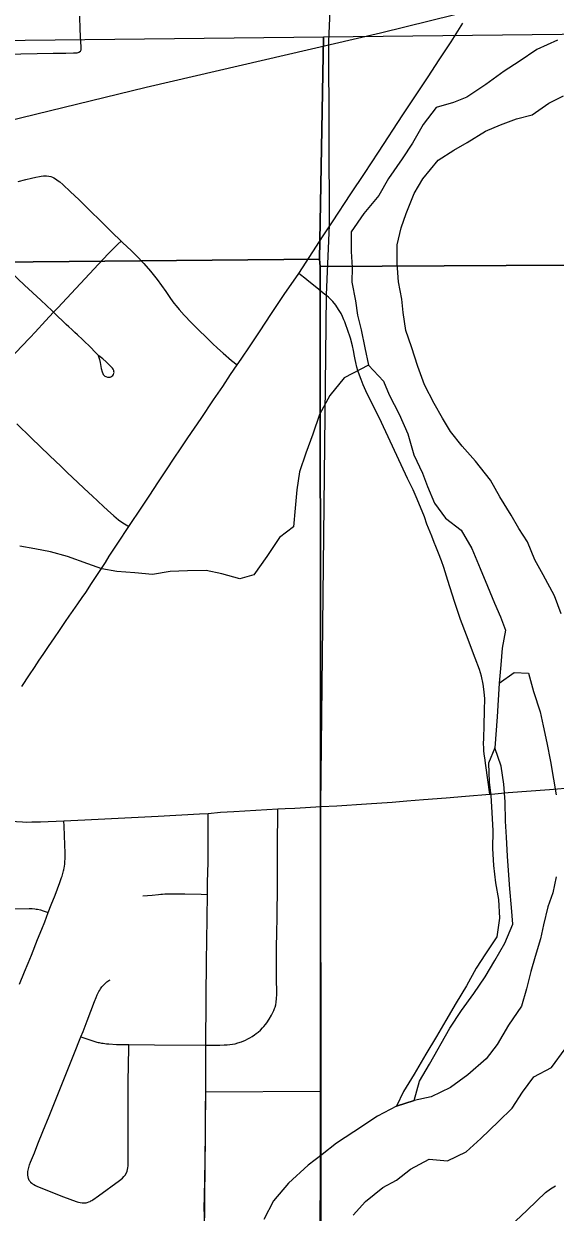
# Model space of a CAD drawing. Extents: x 0 to 34, y 0 to 22.
# Drawn here: x 3.5985 to 3.7866, y 15.4102 to 15.8314 of the extents above; entities that cross this region are included whole.
import ezdxf

# ---------------------------------------------------------------- set-up
doc = ezdxf.new("R2010")
doc.units = 0
for name, color, linetype in [('GM_X_City_Street', 7, 'Continuous'), ('GM_X_Corporation', 7, 'Continuous'), ('GM_X_Major_River', 7, 'Continuous'), ('GM_X_Minor_River', 7, 'Continuous'), ('GM_X_Rail_Line', 7, 'Continuous'), ('GM_X_State_Route', 7, 'Continuous')]:
    doc.layers.add(name, color=color, linetype=linetype)

msp = doc.modelspace()

# ---------------------------------------------------------------- linework, layer by layer
at = {"layer": 'GM_X_City_Street'}
for points in [[(3.59174, 15.82062), (3.60884, 15.82092), (3.61339, 15.82096), (3.61604, 15.82103), (3.6168, 15.82107), (3.6173, 15.82113), (3.61769, 15.82119), (3.61799, 15.82131), (3.61852, 15.82171), (3.61873, 15.82211), (3.61878, 15.82257), (3.61878, 15.8229), (3.61877, 15.82334), (3.61868, 15.82481), (3.61845, 15.82939), (3.61831, 15.83403)], [(3.59643, 15.77545), (3.5992, 15.77614), (3.6012, 15.77663), (3.60277, 15.77699), (3.60399, 15.77729), (3.60465, 15.7774), (3.60542, 15.77748), (3.60598, 15.77751), (3.60653, 15.77751), (3.60735, 15.77741), (3.60798, 15.77727), (3.60857, 15.77705), (3.60914, 15.77676), (3.60966, 15.77644), (3.61066, 15.77574), (3.61121, 15.77532), (3.61227, 15.77441), (3.61495, 15.77184), (3.61788, 15.76904), (3.61901, 15.768), (3.62077, 15.76626), (3.62253, 15.7645), (3.62499, 15.76213), (3.62966, 15.75756), (3.63296, 15.75436), (3.63345, 15.75388), (3.63664, 15.75092), (3.63838, 15.74916), (3.64093, 15.74647), (3.64335, 15.74367), (3.64565, 15.74077), (3.64868, 15.73644), (3.65041, 15.73397), (3.6516, 15.7324), (3.65242, 15.73137), (3.65349, 15.73011), (3.65528, 15.72809), (3.65777, 15.72536), (3.66094, 15.72229), (3.6625, 15.72075), (3.66526, 15.71808), (3.66708, 15.71638), (3.66901, 15.71465), (3.672, 15.71209), (3.67401, 15.71053)], [(3.58337, 15.70176), (3.58441, 15.70292), (3.58566, 15.70422), (3.58676, 15.70543), (3.58942, 15.70821), (3.59188, 15.71083), (3.59419, 15.71334), (3.59765, 15.717), (3.60075, 15.72024), (3.60243, 15.72211), (3.60611, 15.72609), (3.60902, 15.72911), (3.61048, 15.7307), (3.62492, 15.74622), (3.62838, 15.74989), (3.63114, 15.75264), (3.63174, 15.75323), (3.63296, 15.75436)], [(3.62483, 15.71379), (3.62527, 15.71235), (3.62552, 15.71138), (3.6259, 15.70923), (3.62619, 15.70807), (3.62643, 15.70745), (3.62661, 15.70712), (3.62684, 15.70682), (3.62713, 15.70654), (3.62748, 15.70632), (3.62809, 15.70614), (3.62852, 15.7061), (3.62899, 15.70615), (3.6293, 15.70625), (3.62964, 15.70643), (3.62997, 15.70674), (3.6302, 15.70712), (3.63034, 15.70749), (3.63039, 15.70784), (3.63038, 15.70818), (3.63031, 15.70851), (3.63009, 15.70898), (3.62983, 15.70933), (3.62917, 15.71004), (3.62883, 15.7104), (3.62765, 15.71152), (3.62645, 15.71257), (3.62506, 15.71371), (3.62454, 15.71418), (3.62413, 15.7146), (3.62167, 15.71708), (3.61991, 15.71881), (3.61922, 15.71944), (3.61744, 15.72111), (3.61654, 15.72193), (3.61546, 15.723), (3.61435, 15.72401), (3.6135, 15.72485), (3.61203, 15.72623), (3.61067, 15.72752), (3.60955, 15.7286), (3.60902, 15.72911), (3.60849, 15.72962), (3.60446, 15.73336), (3.59868, 15.73872), (3.59159, 15.74543)], [(3.76346, 15.55832), (3.76201, 15.56845), (3.76161, 15.57122), (3.76144, 15.57256), (3.76133, 15.57381), (3.76126, 15.57482), (3.76123, 15.57602), (3.76126, 15.57833), (3.76142, 15.58259), (3.7616, 15.58809), (3.76161, 15.59213), (3.76147, 15.59461), (3.76109, 15.59738), (3.76051, 15.60012), (3.75982, 15.6025), (3.75829, 15.60657), (3.75514, 15.61469), (3.75306, 15.62027), (3.75232, 15.62233), (3.75146, 15.62482), (3.75088, 15.62663), (3.74859, 15.63409), (3.74715, 15.63862), (3.74636, 15.641), (3.7453, 15.64374), (3.74435, 15.64611), (3.74373, 15.64755), (3.7429, 15.64973), (3.74117, 15.65408), (3.74025, 15.65659), (3.73769, 15.66287), (3.73627, 15.66614), (3.73429, 15.6702), (3.72898, 15.68168), (3.72425, 15.69182), (3.72063, 15.69904), (3.71955, 15.70126), (3.71861, 15.70343), (3.71783, 15.70536), (3.71696, 15.70776), (3.71671, 15.7085), (3.71639, 15.70966), (3.71601, 15.71136), (3.71577, 15.71237), (3.71552, 15.71358), (3.71516, 15.71559), (3.71479, 15.71726), (3.71409, 15.71993), (3.71307, 15.72299), (3.71246, 15.72472), (3.71207, 15.72576), (3.71178, 15.72648), (3.71131, 15.72764), (3.71078, 15.72873), (3.70991, 15.73016), (3.70887, 15.73168), (3.70787, 15.7329), (3.707, 15.73381), (3.70629, 15.73447), (3.70569, 15.73497), (3.70508, 15.73547), (3.70218, 15.73776), (3.69932, 15.74007), (3.69798, 15.74116), (3.69645, 15.74234), (3.69577, 15.74287)], [(3.59599, 15.68958), (3.60109, 15.6846), (3.60758, 15.67837), (3.61163, 15.67451), (3.61385, 15.67235), (3.6215, 15.66509), (3.62263, 15.66403), (3.62672, 15.66025), (3.62809, 15.65901), (3.63035, 15.65693), (3.63202, 15.6556), (3.63348, 15.65456), (3.63473, 15.65381), (3.63567, 15.65325)], [(3.76346, 15.55832), (3.76408, 15.55837), (3.76996, 15.55888), (3.78451, 15.56005), (3.79288, 15.56067), (3.80528, 15.56164), (3.81208, 15.56223), (3.8164, 15.56269), (3.82376, 15.56332), (3.82849, 15.56367), (3.83386, 15.56406)], [(3.57339, 15.56102), (3.57453, 15.55985), (3.5756, 15.55887), (3.5793, 15.55603), (3.58211, 15.55409), (3.58404, 15.55284), (3.58762, 15.55053), (3.58866, 15.5499), (3.58901, 15.54972), (3.5893, 15.54959), (3.58962, 15.54947), (3.59043, 15.54923), (3.59198, 15.54905), (3.59591, 15.54866), (3.59795, 15.54852), (3.59958, 15.54846), (3.60127, 15.54849)], [(3.6884, 15.55311), (3.69098, 15.55324), (3.69439, 15.55338), (3.7037, 15.55395), (3.70929, 15.55425), (3.71983, 15.55491), (3.72881, 15.55555), (3.73407, 15.556), (3.73995, 15.55648), (3.74799, 15.55709), (3.75481, 15.5576), (3.76346, 15.55832)], [(3.61264, 15.54883), (3.62008, 15.5492), (3.64603, 15.55051), (3.66061, 15.55134), (3.66368, 15.55154)], [(3.6187, 15.47228), (3.62363, 15.47065), (3.62433, 15.47046), (3.6248, 15.47035), (3.62516, 15.47027), (3.62598, 15.47012), (3.62655, 15.47004), (3.62718, 15.46996), (3.62769, 15.46989), (3.62852, 15.4698), (3.63129, 15.46965), (3.63567, 15.46959), (3.64469, 15.46955), (3.66288, 15.46941), (3.66782, 15.46942), (3.66938, 15.46946), (3.67047, 15.46948), (3.67138, 15.46956), (3.67233, 15.46968), (3.67326, 15.46988), (3.67424, 15.47015), (3.67547, 15.47058), (3.67693, 15.47119), (3.6778, 15.47161), (3.6785, 15.47198), (3.67926, 15.47242), (3.6801, 15.47299), (3.68076, 15.47346), (3.68145, 15.47402), (3.68225, 15.47474), (3.68301, 15.47553), (3.68347, 15.47602), (3.68407, 15.47668), (3.68454, 15.47733), (3.68536, 15.47862), (3.68618, 15.48005), (3.68654, 15.48073), (3.68696, 15.48161), (3.68725, 15.48232), (3.68741, 15.48282), (3.68763, 15.48372), (3.68778, 15.48464), (3.68792, 15.48593), (3.688, 15.48731), (3.68801, 15.48892), (3.68796, 15.49209), (3.68795, 15.49709), (3.68795, 15.49864), (3.68796, 15.49957), (3.68794, 15.50174), (3.68794, 15.50422), (3.68801, 15.50903), (3.6881, 15.51479), (3.68822, 15.52599), (3.68825, 15.53373), (3.68826, 15.53683), (3.6883, 15.54133), (3.68838, 15.55119), (3.6884, 15.55311)], [(3.66291, 15.45314), (3.66291, 15.45518), (3.6629, 15.45796), (3.66285, 15.46383), (3.66288, 15.46941), (3.66291, 15.47503), (3.663, 15.47994), (3.66298, 15.4821), (3.66297, 15.48299), (3.66304, 15.48416), (3.66306, 15.48601), (3.66304, 15.49037), (3.6631, 15.49502), (3.66313, 15.49938), (3.66322, 15.50622), (3.66347, 15.52278), (3.66353, 15.52705), (3.66367, 15.53419), (3.66372, 15.54338), (3.66377, 15.54666), (3.66377, 15.54781), (3.66374, 15.54961), (3.6637, 15.55087), (3.66368, 15.55154)], [(3.66368, 15.55154), (3.66808, 15.55192), (3.67276, 15.55225), (3.6884, 15.55311)], [(3.59696, 15.49103), (3.59873, 15.49534), (3.60001, 15.49848), (3.60115, 15.50132), (3.60329, 15.50683), (3.6048, 15.51047), (3.60586, 15.51313), (3.6071, 15.51639), (3.60813, 15.51911), (3.6095, 15.52254), (3.61119, 15.527), (3.61182, 15.52879), (3.612, 15.52931), (3.61226, 15.5302), (3.61256, 15.53121), (3.61264, 15.53153), (3.61278, 15.53218), (3.61286, 15.53265), (3.61297, 15.53364), (3.61303, 15.53455), (3.61306, 15.5353), (3.61309, 15.53672), (3.61308, 15.5375), (3.61297, 15.54041), (3.61273, 15.547), (3.61264, 15.54883)], [(3.60127, 15.54849), (3.60441, 15.54857), (3.61264, 15.54883)], [(3.64057, 15.52225), (3.64395, 15.5226), (3.64609, 15.52282), (3.64691, 15.52289), (3.64756, 15.52293), (3.6484, 15.52296), (3.65357, 15.52301), (3.65546, 15.523), (3.66121, 15.52285), (3.66347, 15.52278)], [(3.59532, 15.51768), (3.60037, 15.51778), (3.60139, 15.51776), (3.60239, 15.51769), (3.60288, 15.51763), (3.60325, 15.51758), (3.6044, 15.51731), (3.60527, 15.51704), (3.60642, 15.51663), (3.6071, 15.51639)], [(3.6187, 15.47228), (3.61947, 15.47427), (3.62093, 15.47798), (3.62347, 15.48486), (3.62402, 15.48623), (3.62447, 15.48725), (3.62507, 15.48845), (3.62532, 15.48887), (3.62562, 15.48934), (3.62609, 15.49), (3.62633, 15.49029), (3.62667, 15.49067), (3.62694, 15.49092), (3.62788, 15.49177), (3.62817, 15.49202), (3.6286, 15.49234), (3.629, 15.49258)], [(3.60065, 15.4211), (3.60039, 15.42142), (3.6002, 15.42179), (3.60007, 15.42215), (3.59996, 15.42277), (3.5999, 15.42328), (3.59989, 15.42377), (3.5999, 15.42408), (3.59993, 15.42458), (3.6, 15.42508), (3.60023, 15.42603), (3.60053, 15.42695), (3.60086, 15.42786), (3.60225, 15.43126), (3.60348, 15.43436), (3.60519, 15.4388), (3.60741, 15.44419), (3.6162, 15.46606), (3.6187, 15.47228)], [(3.60065, 15.4211), (3.60088, 15.42084), (3.60133, 15.42044), (3.60159, 15.42024), (3.60203, 15.41997), (3.60263, 15.41964), (3.60335, 15.4193), (3.61245, 15.41567), (3.61701, 15.41397), (3.61736, 15.41384), (3.61779, 15.41372), (3.61839, 15.41357), (3.61909, 15.41347), (3.61967, 15.41345), (3.6202, 15.4135), (3.62054, 15.41354), (3.62094, 15.41364), (3.62152, 15.41384), (3.62194, 15.41403), (3.62223, 15.41418), (3.62256, 15.41438), (3.62292, 15.41462), (3.62489, 15.41601), (3.63234, 15.42141), (3.63336, 15.42226), (3.6339, 15.42278), (3.63431, 15.42332), (3.63476, 15.42408), (3.63503, 15.42478), (3.63517, 15.42529), (3.63529, 15.42596), (3.63536, 15.42659), (3.63539, 15.427), (3.6354, 15.42801), (3.63537, 15.44264), (3.63544, 15.45694), (3.63555, 15.46185), (3.63566, 15.46904), (3.63567, 15.46959)], [(3.66257, 15.38271), (3.66248, 15.38398), (3.66234, 15.38566), (3.66225, 15.38941), (3.66229, 15.3925), (3.6623, 15.39581), (3.66238, 15.40886), (3.66236, 15.41178), (3.66241, 15.41561), (3.66273, 15.43479), (3.66283, 15.44596), (3.66291, 15.45314)], [(3.75323, 15.39343), (3.75507, 15.39393), (3.7564, 15.39431), (3.75811, 15.39501), (3.75956, 15.39577), (3.76108, 15.39685), (3.76314, 15.3984), (3.76572, 15.40065), (3.76999, 15.40464), (3.77267, 15.40715), (3.7765, 15.41076), (3.78005, 15.41426), (3.78319, 15.41718), (3.78491, 15.41842), (3.78672, 15.41955)]]:
    msp.add_lwpolyline(points, dxfattribs=at)
at = {"layer": 'GM_X_Corporation'}
for points in [[(3.20823, 16.24661), (3.45984, 16.24604), (3.60555, 16.2457), (3.6061, 16.19397), (3.26506, 16.19502), (3.26092, 15.8218), (3.70451, 15.82679), (3.70316, 15.74798), (3.19629, 15.74328)], [(3.70332, 15.74532), (3.70377, 15.25213), (3.70371, 15.24512), (3.19551, 15.23797), (3.19629, 15.74328), (3.70316, 15.74798)], [(4.22989, 15.74816), (4.22309, 15.24934), (3.70377, 15.25213), (3.70332, 15.74532)]]:
    msp.add_lwpolyline(points, close=True, dxfattribs=at)
for points in [[(3.70333, 15.37577), (3.70345, 15.45291), (3.70359, 15.55423), (3.70558, 15.73525), (3.70665, 15.76005), (3.70649, 15.82509), (3.70754, 15.85024), (3.70784, 15.881), (3.70887, 15.94048), (3.70974, 15.97324), (3.71033, 16.00617), (3.71103, 16.03048), (3.71102, 16.08917), (3.71095, 16.10763), (3.71132, 16.17743)], [(3.70333, 15.37577), (3.70345, 15.45291), (3.70359, 15.55423), (3.70558, 15.73525), (3.70665, 15.76005), (3.70649, 15.82509), (3.70754, 15.85024), (3.70784, 15.881), (3.70887, 15.94048), (3.70974, 15.97324), (3.71033, 16.00617), (3.71103, 16.03048), (3.71102, 16.08917), (3.71095, 16.10763), (3.71132, 16.17743)], [(4.22989, 15.74816), (3.70332, 15.74532), (3.70316, 15.74798), (3.70451, 15.82679), (3.95785, 15.82961)], [(3.70333, 15.37577), (3.70345, 15.45291), (3.6628, 15.45278), (3.66216, 15.38901)]]:
    msp.add_lwpolyline(points, dxfattribs=at)
at = {"layer": 'GM_X_Major_River'}
msp.add_line((3.73034, 15.44771), (3.73662, 15.44975), dxfattribs=at)
for points in [[(3.78735, 15.82562), (3.78011, 15.82226), (3.77382, 15.81795), (3.76848, 15.81457), (3.762, 15.80988), (3.75532, 15.80537), (3.75057, 15.80351), (3.74448, 15.80166), (3.73989, 15.79563), (3.73604, 15.78901), (3.7324, 15.78354), (3.7276, 15.77656), (3.72415, 15.77051), (3.71879, 15.7641), (3.71438, 15.75768), (3.71433, 15.75066), (3.71466, 15.74497), (3.71463, 15.73984), (3.71591, 15.73319), (3.71663, 15.72807), (3.71792, 15.72293), (3.7192, 15.71647), (3.72048, 15.71039), (3.72575, 15.70466), (3.72781, 15.6999), (3.73136, 15.69304), (3.73435, 15.686), (3.73657, 15.67858), (3.73956, 15.67211), (3.74142, 15.66735), (3.74385, 15.66145), (3.74779, 15.6561), (3.75326, 15.65189), (3.75701, 15.64541), (3.76, 15.63836), (3.76261, 15.63208), (3.76503, 15.62599), (3.76727, 15.62123), (3.76894, 15.61648), (3.76776, 15.61003), (3.76734, 15.60415), (3.76672, 15.59771), (3.77206, 15.60146), (3.77718, 15.60123), (3.77884, 15.59477), (3.78126, 15.58754), (3.78236, 15.5826), (3.78364, 15.57652), (3.78492, 15.56987), (3.78601, 15.5636), (3.78692, 15.55809)], [(3.78872, 15.62221), (3.7863, 15.62868), (3.78237, 15.63611), (3.77937, 15.64144), (3.77676, 15.64772), (3.77376, 15.65249), (3.77095, 15.65725), (3.76701, 15.66374), (3.76364, 15.66964), (3.75837, 15.67632), (3.75367, 15.68167), (3.74953, 15.68683), (3.74672, 15.69159), (3.74372, 15.69674), (3.74036, 15.70341), (3.73794, 15.70988), (3.73571, 15.71691), (3.73366, 15.72262), (3.73276, 15.72908), (3.73223, 15.73383), (3.73113, 15.73991), (3.73061, 15.74636), (3.73066, 15.753), (3.73203, 15.75907), (3.73378, 15.76418), (3.73667, 15.77117), (3.73975, 15.77646), (3.74511, 15.78306), (3.75064, 15.78663), (3.7554, 15.78925), (3.76188, 15.79337), (3.76721, 15.79561), (3.77291, 15.79765), (3.77843, 15.79913), (3.78434, 15.80325), (3.78948, 15.80587)], [(3.76523, 15.57476), (3.76291, 15.56928), (3.76324, 15.56263), (3.76377, 15.55788), (3.76411, 15.55181), (3.76444, 15.54536), (3.7644, 15.53909), (3.76473, 15.53302), (3.76545, 15.52694), (3.76654, 15.52105), (3.76687, 15.51441), (3.76588, 15.50778), (3.76185, 15.50174), (3.75859, 15.49664), (3.75513, 15.4904), (3.75148, 15.48436), (3.74783, 15.47813), (3.74456, 15.47246), (3.74072, 15.46623), (3.73668, 15.45905), (3.73285, 15.453), (3.73034, 15.44771)], [(3.73662, 15.44975), (3.73856, 15.45657), (3.74202, 15.46261), (3.74933, 15.47546), (3.75336, 15.48169), (3.75776, 15.48773), (3.76179, 15.49358), (3.76525, 15.49943), (3.76871, 15.50548), (3.7716, 15.51229), (3.77108, 15.51817), (3.77055, 15.52482), (3.77003, 15.53127), (3.76969, 15.5364), (3.76936, 15.54304), (3.76902, 15.54874), (3.76888, 15.55557), (3.76836, 15.56183), (3.76746, 15.56829), (3.76523, 15.57476)], [(3.7869, 15.52906), (3.78572, 15.52337), (3.78398, 15.51845), (3.78241, 15.51201), (3.78143, 15.50709), (3.77949, 15.50084), (3.77793, 15.49554), (3.77637, 15.48929), (3.77462, 15.48323), (3.77001, 15.47644), (3.76598, 15.46964), (3.76215, 15.46454), (3.75566, 15.4589), (3.74955, 15.45439), (3.7427, 15.45103), (3.73662, 15.44975), (3.73034, 15.44771), (3.72367, 15.44416), (3.71529, 15.43872), (3.70919, 15.43459), (3.70403, 15.43064), (3.69907, 15.42689), (3.6922, 15.42049), (3.68684, 15.41427), (3.68338, 15.40765)], [(3.72558, 15.41891), (3.73034, 15.42153), (3.7353, 15.42547), (3.74197, 15.42903), (3.74842, 15.42841), (3.75508, 15.43158), (3.76024, 15.43629), (3.76654, 15.44231), (3.77132, 15.44702), (3.77496, 15.45268), (3.77899, 15.45815), (3.78527, 15.46152), (3.79007, 15.46813)], [(3.71507, 15.40912), (3.71947, 15.41402), (3.72558, 15.41891)]]:
    msp.add_lwpolyline(points, dxfattribs=at)
at = {"layer": 'GM_X_Minor_River'}
for points in [[(3.72048, 15.71039), (3.71191, 15.7059), (3.70675, 15.69968), (3.70309, 15.69288), (3.70076, 15.68587), (3.69825, 15.67925), (3.69611, 15.67263), (3.69512, 15.66618), (3.6945, 15.65974), (3.69389, 15.6531), (3.68893, 15.64934), (3.68451, 15.64255), (3.67991, 15.63613), (3.67497, 15.63465), (3.66853, 15.63641), (3.66304, 15.63759), (3.65639, 15.63745), (3.65032, 15.63731), (3.64405, 15.63622), (3.6378, 15.63683), (3.63135, 15.63726), (3.62604, 15.63825), (3.62112, 15.63999), (3.61393, 15.64252), (3.60787, 15.64427), (3.60238, 15.64526), (3.59707, 15.64625)], [(3.76672, 15.59771), (3.76606, 15.58576), (3.76523, 15.57476)]]:
    msp.add_lwpolyline(points, dxfattribs=at)
at = {"layer": 'GM_X_Rail_Line'}
msp.add_lwpolyline([(2.1, 14.2793), (2.17615, 14.36566), (2.49842, 14.73281), (2.80361, 15.08859), (3.07649, 15.40969), (3.30023, 15.67247), (3.32247, 15.69248), (3.34849, 15.71089), (3.38277, 15.73382), (3.4199, 15.75012), (3.47025, 15.76679), (3.52412, 15.78019), (3.64176, 15.80886), (3.72472, 15.82815), (3.7597, 15.83673), (3.78011, 15.84488), (3.80172, 15.85717), (3.81743, 15.87046), (3.87267, 15.94556)], dxfattribs=at)
at = {"layer": 'GM_X_State_Route'}
for points in [[(3.63178, 15.64732), (3.63567, 15.65325), (3.64029, 15.66005), (3.64281, 15.66391), (3.64611, 15.66901), (3.64897, 15.67331), (3.65169, 15.67744), (3.65396, 15.68075), (3.65654, 15.68461), (3.66119, 15.69146), (3.66563, 15.69807), (3.66886, 15.70279), (3.67162, 15.70708), (3.67401, 15.71053), (3.67538, 15.71251), (3.67854, 15.7172), (3.68211, 15.72259), (3.68586, 15.72837), (3.69061, 15.73544), (3.69577, 15.74287), (3.70442, 15.75623), (3.70676, 15.75977), (3.70772, 15.76123), (3.71427, 15.77113), (3.71904, 15.77826), (3.72404, 15.78584), (3.73262, 15.79911), (3.73827, 15.80756), (3.74158, 15.81261), (3.7455, 15.81854), (3.74979, 15.82501), (3.7539, 15.83155)], [(3.59778, 15.59651), (3.60048, 15.60067), (3.6022, 15.60325), (3.60392, 15.60583), (3.60532, 15.60788), (3.60724, 15.61071), (3.60933, 15.61379), (3.61107, 15.61636), (3.613, 15.61917), (3.61473, 15.62173), (3.61508, 15.62223), (3.61753, 15.62577), (3.61912, 15.62807), (3.62036, 15.62986), (3.62243, 15.63296), (3.62549, 15.63764), (3.62685, 15.63972), (3.62736, 15.6405), (3.62873, 15.64266), (3.63178, 15.64732)]]:
    msp.add_lwpolyline(points, dxfattribs=at)

doc.saveas('drawing.dxf')
